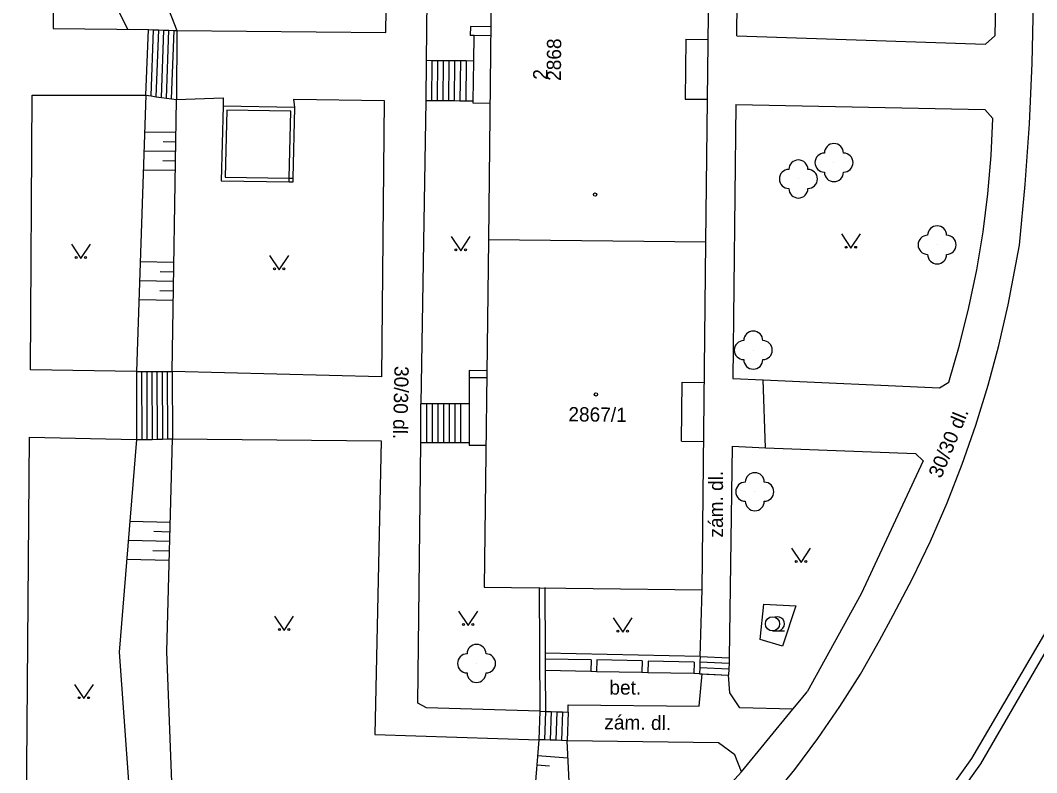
# Model space of a CAD drawing. Extents: x -584400 to -581602, y -1210894 to -1208793.
# Drawn here: x -583030.7 to -582977.3, y -1210486.7 to -1210447.2 of the extents above; entities that cross this region are included whole.
import ezdxf

# ---------------------------------------------------------------- set-up
doc = ezdxf.new("R2010")
doc.units = 0
for name, color, linetype in [('BUDOVY_MĚŘ', 7, 'Continuous'), ('POMOC_POPIS', 7, 'Continuous'), ('ROZHRANÍ_PLOCH', 7, 'Continuous'), ('VÝŠKOPIS', 7, 'Continuous'), ('ZELEŇ', 7, 'Continuous'), ('ZN_BUDOV', 7, 'Continuous'), ('ZN_KULTUR', 7, 'Continuous'), ('Č_POPIS_EVID', 7, 'Continuous'), ('Č_POPIS_ORIENT', 7, 'Continuous')]:
    doc.layers.add(name, color=color, linetype=linetype)

msp = doc.modelspace()

# ---------------------------------------------------------------- linework, layer by layer
at = {"layer": 'BUDOVY_MĚŘ'}
for points in [[(-583005.88, -1210440.69), (-583006.07, -1210458.68)], [(-582994.65, -1210458.81), (-582994.45, -1210440.82)], [(-583006.07, -1210458.68), (-583006.3, -1210476.93), (-582994.85, -1210477.07), (-582994.65, -1210458.81)], [(-582994.65, -1210458.81), (-583006.07, -1210458.68)]]:
    msp.add_lwpolyline(points, dxfattribs=at)
at = {"layer": 'ROZHRANÍ_PLOCH'}
for points in [[(-583022.44, -1210447.69), (-583011.47, -1210447.79), (-583011.29, -1210435.68), (-583011.23, -1210413.8), (-583028.62, -1210413.77), (-583028.91, -1210443.81)], [(-583009.18, -1210433.35), (-583009.35, -1210449.27)], [(-582993.03, -1210447.97), (-582992.88, -1210433.59), (-582981.51, -1210433.85), (-582980.99, -1210434.19), (-582980.53, -1210436.01), (-582980.15, -1210437.85), (-582979.85, -1210439.7), (-582979.63, -1210441.56), (-582979.49, -1210443.43), (-582979.42, -1210445.31), (-582979.47, -1210447.97)], [(-583028.91, -1210443.81), (-583028.95, -1210447.59), (-583023.94, -1210447.64)], [(-582991.26, -1210488.08), (-582989.98, -1210486.51), (-582988.77, -1210484.88), (-582987.62, -1210483.21), (-582986.53, -1210481.5), (-582985.52, -1210479.74), (-582984.81, -1210478.41), (-582983.8, -1210476.48), (-582982.85, -1210474.51), (-582981.98, -1210472.51), (-582981.19, -1210470.48), (-582980.46, -1210468.42), (-582979.82, -1210466.33), (-582979.25, -1210464.23), (-582978.76, -1210462.1), (-582978.18, -1210458.97), (-582977.87, -1210455.78), (-582977.65, -1210452.6), (-582977.5, -1210449.41), (-582977.43, -1210446.23)], [(-582994.96, -1210503.31), (-582995.24, -1210502.72), (-582989.47, -1210497.01), (-582984.79, -1210491.69), (-582980.68, -1210485.94), (-582976.77, -1210479.26), (-582974.08, -1210472.67), (-582971.69, -1210464.31), (-582970.39, -1210456.48), (-582969.87, -1210447.15), (-582969.4, -1210447.87)], [(-583024.07, -1210451.09), (-583023.94, -1210447.64)], [(-583023.94, -1210447.64), (-583023.67, -1210447.65)], [(-583023.8, -1210451.13), (-583023.67, -1210447.65)], [(-583023.67, -1210447.65), (-583023.4, -1210447.66)], [(-583023.53, -1210451.17), (-583023.4, -1210447.66)], [(-583023.4, -1210447.66), (-583023.13, -1210447.67)], [(-583023.26, -1210451.21), (-583023.13, -1210447.67)], [(-583023.13, -1210447.67), (-583022.86, -1210447.68)], [(-583022.99, -1210451.24), (-583022.86, -1210447.68)], [(-583022.86, -1210447.68), (-583022.59, -1210447.69)], [(-583022.73, -1210451.28), (-583022.59, -1210447.69)], [(-583022.59, -1210447.69), (-583022.44, -1210447.69)], [(-583022.44, -1210447.69), (-583022.47, -1210451.31)], [(-583005.95, -1210447.49), (-583007.02, -1210447.48), (-583007.03, -1210447.96)], [(-583006.83, -1210447.96), (-583007.03, -1210447.96)], [(-583006.85, -1210449.3), (-583006.83, -1210447.96)], [(-583005.96, -1210447.97), (-583006.83, -1210447.96)], [(-582995.7, -1210448.15), (-582995.73, -1210451.29), (-582994.56, -1210451.3)], [(-582995.7, -1210448.15), (-582994.53, -1210448.16)], [(-582969.4, -1210447.87), (-582969.86, -1210456.52), (-582971.17, -1210464.44), (-582973.64, -1210472.89), (-582976.31, -1210479.47), (-582980.23, -1210486.22), (-582984.31, -1210491.94), (-582989.16, -1210497.38), (-582994.96, -1210503.31)], [(-582993.03, -1210447.97), (-582979.95, -1210448.4), (-582979.47, -1210447.97)], [(-583009.35, -1210449.27), (-583009.37, -1210451.38)], [(-583009.05, -1210449.28), (-583009.35, -1210449.27)], [(-583009.05, -1210449.28), (-583009.07, -1210451.38)], [(-583008.75, -1210449.28), (-583009.05, -1210449.28)], [(-583008.75, -1210449.28), (-583008.77, -1210451.38)], [(-583008.45, -1210449.28), (-583008.75, -1210449.28)], [(-583008.45, -1210449.28), (-583008.47, -1210451.38)], [(-583008.15, -1210449.28), (-583008.45, -1210449.28)], [(-583008.15, -1210449.28), (-583008.17, -1210451.39)], [(-583007.85, -1210449.28), (-583008.15, -1210449.28)], [(-583007.85, -1210449.28), (-583007.87, -1210451.39)], [(-583007.55, -1210449.29), (-583007.85, -1210449.28)], [(-583007.55, -1210449.29), (-583007.57, -1210451.4)], [(-583007.25, -1210449.29), (-583007.55, -1210449.29)], [(-583007.25, -1210449.29), (-583007.27, -1210451.4)], [(-583006.85, -1210449.3), (-583007.25, -1210449.29)], [(-583006.87, -1210451.41), (-583006.85, -1210449.3)], [(-583024.57, -1210465.61), (-583030.14, -1210465.51), (-583030.04, -1210451.08), (-583024.07, -1210451.09)], [(-583024.07, -1210451.09), (-583023.8, -1210451.13)], [(-583023.8, -1210451.13), (-583023.53, -1210451.17)], [(-583023.53, -1210451.17), (-583023.26, -1210451.21)], [(-583023.26, -1210451.21), (-583022.99, -1210451.24)], [(-583022.99, -1210451.24), (-583022.73, -1210451.28)], [(-583022.73, -1210451.28), (-583022.47, -1210451.31)], [(-583016.25, -1210451.73), (-583016.3, -1210451.29), (-583011.55, -1210451.36), (-583011.7, -1210465.88), (-583022.69, -1210465.6)], [(-583022.47, -1210451.31), (-583020.01, -1210451.23), (-583020.02, -1210451.67)], [(-583009.37, -1210451.38), (-583009.62, -1210467.3)], [(-583009.07, -1210451.38), (-583009.37, -1210451.38)], [(-583008.77, -1210451.38), (-583009.07, -1210451.38)], [(-583008.47, -1210451.38), (-583008.77, -1210451.38)], [(-583008.17, -1210451.39), (-583008.47, -1210451.38)], [(-583007.87, -1210451.39), (-583008.17, -1210451.39)], [(-583007.57, -1210451.4), (-583007.87, -1210451.39)], [(-583007.27, -1210451.4), (-583007.57, -1210451.4)], [(-583006.87, -1210451.41), (-583007.27, -1210451.4)], [(-583006, -1210451.52), (-583006.87, -1210451.51), (-583006.87, -1210451.41)], [(-583016.34, -1210455.44), (-583016.25, -1210451.73), (-583020.02, -1210451.67), (-583020.11, -1210455.59), (-583016.54, -1210455.64)], [(-583016.54, -1210455.44), (-583016.45, -1210451.93), (-583019.82, -1210451.88), (-583019.91, -1210455.39), (-583016.54, -1210455.44)], [(-582993.07, -1210451.57), (-582993.23, -1210465.97), (-582991.64, -1210466.05)], [(-582993.07, -1210451.57), (-582980, -1210451.84), (-582979.57, -1210452.31)], [(-582991.64, -1210466.05), (-582982.37, -1210466.47), (-582981.88, -1210466.16), (-582981.32, -1210464.22), (-582980.83, -1210462.25), (-582980.42, -1210460.27), (-582980.09, -1210458.27), (-582979.83, -1210456.27), (-582979.66, -1210454.25), (-582979.57, -1210452.31)], [(-583016.54, -1210455.64), (-583016.34, -1210455.64), (-583016.34, -1210455.44)], [(-583016.54, -1210455.44), (-583016.34, -1210455.44)], [(-583016.54, -1210455.64), (-583016.54, -1210455.44)], [(-583024.57, -1210465.61), (-583024.56, -1210469.18)], [(-583024.57, -1210465.61), (-583024.3, -1210465.61)], [(-583024.3, -1210465.61), (-583024.29, -1210469.18)], [(-583024.3, -1210465.61), (-583024.03, -1210465.61)], [(-583024.03, -1210465.61), (-583024.02, -1210469.17)], [(-583024.03, -1210465.61), (-583023.76, -1210465.61)], [(-583023.76, -1210465.61), (-583023.75, -1210469.17)], [(-583023.76, -1210465.61), (-583023.49, -1210465.61)], [(-583023.49, -1210465.61), (-583023.48, -1210469.16)], [(-583023.49, -1210465.61), (-583023.22, -1210465.61)], [(-583023.22, -1210465.61), (-583022.95, -1210465.6)], [(-583023.22, -1210465.61), (-583023.2, -1210469.16)], [(-583022.95, -1210465.6), (-583022.94, -1210469.15)], [(-583022.95, -1210465.6), (-583022.69, -1210465.6)], [(-583022.69, -1210465.6), (-583022.68, -1210469.15)], [(-583006.16, -1210465.57), (-583007.09, -1210465.56), (-583007.09, -1210465.93)], [(-583006.16, -1210465.94), (-583007.09, -1210465.93)], [(-583007.09, -1210465.93), (-583007.09, -1210467.3)], [(-582995.93, -1210469.26), (-582995.9, -1210466.17), (-582994.73, -1210466.18)], [(-582991.52, -1210469.61), (-582991.64, -1210466.05)], [(-583009.62, -1210469.35), (-583009.62, -1210467.3)], [(-583009.32, -1210467.3), (-583009.62, -1210467.3)], [(-583009.32, -1210469.35), (-583009.32, -1210467.3)], [(-583009.02, -1210467.3), (-583009.32, -1210467.3)], [(-583009.02, -1210469.35), (-583009.02, -1210467.3)], [(-583008.72, -1210467.3), (-583009.02, -1210467.3)], [(-583008.72, -1210469.35), (-583008.72, -1210467.3)], [(-583008.42, -1210467.3), (-583008.72, -1210467.3)], [(-583008.42, -1210469.35), (-583008.42, -1210467.3)], [(-583008.12, -1210467.3), (-583008.42, -1210467.3)], [(-583008.12, -1210469.35), (-583008.12, -1210467.3)], [(-583007.82, -1210467.3), (-583008.12, -1210467.3)], [(-583007.82, -1210469.35), (-583007.82, -1210467.3)], [(-583007.52, -1210467.3), (-583007.82, -1210467.3)], [(-583007.09, -1210467.3), (-583007.52, -1210467.3)], [(-583007.52, -1210469.35), (-583007.52, -1210467.3)], [(-583007.09, -1210467.3), (-583007.09, -1210469.35)], [(-583030.67, -1210505.6), (-583030.37, -1210490.67), (-583030.19, -1210469.05), (-583024.56, -1210469.18)], [(-583024.56, -1210469.18), (-583024.29, -1210469.18)], [(-583024.29, -1210469.18), (-583024.02, -1210469.17)], [(-583024.02, -1210469.17), (-583023.75, -1210469.17)], [(-583023.75, -1210469.17), (-583023.48, -1210469.16)], [(-583023.48, -1210469.16), (-583023.2, -1210469.16)], [(-583023.2, -1210469.16), (-583022.94, -1210469.15)], [(-583022.94, -1210469.15), (-583022.68, -1210469.15)], [(-583022.68, -1210469.15), (-583011.71, -1210469.25), (-583012.04, -1210484.68), (-583003.43, -1210484.95)], [(-583003.38, -1210483.45), (-583009.33, -1210483.27), (-583009.78, -1210483.03), (-583009.62, -1210469.35)], [(-583009.32, -1210469.35), (-583009.62, -1210469.35)], [(-583009.02, -1210469.35), (-583009.32, -1210469.35)], [(-583008.72, -1210469.35), (-583009.02, -1210469.35)], [(-583008.42, -1210469.35), (-583008.72, -1210469.35)], [(-583008.12, -1210469.35), (-583008.42, -1210469.35)], [(-583007.82, -1210469.35), (-583008.12, -1210469.35)], [(-583007.52, -1210469.35), (-583007.82, -1210469.35)], [(-583007.09, -1210469.35), (-583007.52, -1210469.35)], [(-583007.09, -1210469.35), (-583007.09, -1210469.49)], [(-583006.21, -1210469.5), (-583007.09, -1210469.49)], [(-582995.93, -1210469.26), (-582994.76, -1210469.28)], [(-582993.27, -1210469.53), (-582993.42, -1210480.64)], [(-582993.27, -1210469.53), (-582991.52, -1210469.61)], [(-582991.52, -1210469.61), (-582983.64, -1210469.92), (-582983.23, -1210470.3), (-582986.49, -1210477.28), (-582989.32, -1210482.43)], [(-583003.41, -1210476.96), (-583003.38, -1210483.45)], [(-583003.11, -1210476.96), (-583003.09, -1210480.41)], [(-582994.95, -1210480.57), (-582994.85, -1210477.07)], [(-582994.95, -1210480.57), (-583003.09, -1210480.41)], [(-583003.09, -1210480.41), (-583003.09, -1210480.71)], [(-583000.68, -1210480.76), (-583003.09, -1210480.71)], [(-583003.09, -1210480.71), (-583003.09, -1210481.32)], [(-583000.68, -1210480.76), (-583000.69, -1210481.37)], [(-582997.99, -1210480.81), (-583000.38, -1210480.76), (-583000.39, -1210481.38)], [(-582997.99, -1210480.81), (-582998.01, -1210481.42)], [(-582994.95, -1210480.57), (-582994.96, -1210480.85)], [(-582994.95, -1210480.57), (-582993.42, -1210480.64)], [(-582993.42, -1210480.64), (-582993.43, -1210480.92)], [(-583000.69, -1210481.37), (-583003.09, -1210481.32)], [(-583003.09, -1210481.32), (-583003.08, -1210483.46)], [(-582995.26, -1210480.87), (-582997.69, -1210480.82), (-582997.7, -1210481.43)], [(-582995.26, -1210480.87), (-582995.29, -1210481.47)], [(-582994.97, -1210481.16), (-582994.99, -1210481.48)], [(-582994.96, -1210480.85), (-582994.97, -1210481.16)], [(-582994.97, -1210481.16), (-582993.44, -1210481.23)], [(-582994.96, -1210480.85), (-582993.43, -1210480.92)], [(-582993.44, -1210481.23), (-582993.46, -1210481.55)], [(-582993.43, -1210480.92), (-582993.44, -1210481.23)], [(-583001.89, -1210483.5), (-583001.88, -1210483.12), (-582995, -1210483.19), (-582994.84, -1210481.49)], [(-583000.39, -1210481.38), (-583000.69, -1210481.37)], [(-582998.01, -1210481.42), (-583000.39, -1210481.38)], [(-582997.7, -1210481.43), (-582998.01, -1210481.42)], [(-582995.29, -1210481.47), (-582997.7, -1210481.43)], [(-582994.99, -1210481.48), (-582995.29, -1210481.47)], [(-582994.99, -1210481.48), (-582993.46, -1210481.55)], [(-582994.99, -1210481.48), (-582994.84, -1210481.49)], [(-582994.84, -1210481.49), (-582993.46, -1210481.55)], [(-582990.09, -1210483.34), (-582992.87, -1210483.28), (-582993.4, -1210482.48), (-582993.46, -1210481.55)], [(-582990.09, -1210483.34), (-582989.63, -1210482.8), (-582989.32, -1210482.43)], [(-583003.38, -1210483.45), (-583003.43, -1210484.95)], [(-583003.38, -1210483.45), (-583003.08, -1210483.46)], [(-583003.08, -1210483.46), (-583003.13, -1210484.96)], [(-583003.08, -1210483.46), (-583002.78, -1210483.47)], [(-583002.78, -1210483.47), (-583002.83, -1210484.97)], [(-583002.78, -1210483.47), (-583002.48, -1210483.48)], [(-583002.48, -1210483.48), (-583002.53, -1210484.98)], [(-583002.48, -1210483.48), (-583002.18, -1210483.49)], [(-582992.77, -1210486.63), (-582990.09, -1210483.34)], [(-583002.18, -1210483.49), (-583002.23, -1210484.99)], [(-583002.18, -1210483.49), (-583001.89, -1210483.5), (-583001.94, -1210485)], [(-583003.13, -1210484.96), (-583003.43, -1210484.95)], [(-583002.83, -1210484.97), (-583003.13, -1210484.96)], [(-583002.53, -1210484.98), (-583002.83, -1210484.97)], [(-583002.23, -1210484.99), (-583002.53, -1210484.98)], [(-583001.94, -1210485), (-583002.23, -1210484.99)], [(-582992.77, -1210486.63), (-582993.13, -1210485.74), (-582993.98, -1210485.11), (-583001.94, -1210485)], [(-582992.77, -1210486.63), (-582994.2, -1210488.19), (-582996.13, -1210490.16), (-582997.9, -1210491.87), (-582999.73, -1210493.53), (-583001.62, -1210495.13), (-583003.55, -1210496.67), (-583005.53, -1210498.14), (-583007.82, -1210499.72)]]:
    msp.add_lwpolyline(points, dxfattribs=at)
at = {"layer": 'VÝŠKOPIS'}
for points in [[(-583028.78, -1210431.43), (-583022.44, -1210447.69)], [(-583028.87, -1210439.94), (-583025.03, -1210447.63)], [(-583024.07, -1210451.09), (-583024.57, -1210465.61)], [(-583022.69, -1210465.6), (-583022.47, -1210451.31)], [(-583024.14, -1210453.01), (-583022.5, -1210453.03)], [(-583023.17, -1210453.52), (-583022.51, -1210453.53)], [(-583024.17, -1210454.01), (-583022.51, -1210454.03)], [(-583023.19, -1210454.52), (-583022.52, -1210454.53)], [(-583024.2, -1210455.01), (-583022.53, -1210455.03)], [(-583024.37, -1210459.83), (-583022.6, -1210459.86)], [(-583023.32, -1210460.35), (-583022.61, -1210460.36)], [(-583024.4, -1210460.83), (-583022.62, -1210460.86)], [(-583023.34, -1210461.35), (-583022.62, -1210461.36)], [(-583024.44, -1210461.83), (-583022.63, -1210461.86)], [(-583024.56, -1210469.18), (-583025.47, -1210480.35), (-583024.34, -1210496.12), (-583021.8, -1210497.73), (-583003.94, -1210490.18), (-583001.77, -1210488.58), (-583001.94, -1210485)], [(-583003.43, -1210484.95), (-583003.65, -1210487.8), (-583005.72, -1210488.23), (-583020.35, -1210495.16), (-583022.44, -1210494.02), (-583022.97, -1210480.31), (-583022.68, -1210469.15)], [(-583024.91, -1210473.47), (-583022.79, -1210473.52)], [(-583023.66, -1210474), (-583022.81, -1210474.02)], [(-583024.99, -1210474.47), (-583022.82, -1210474.52)], [(-583025.07, -1210475.46), (-583022.85, -1210475.52)], [(-583023.71, -1210475), (-583022.83, -1210475.02)], [(-583001.9, -1210485.91), (-583003.5, -1210485.79)], [(-583002.87, -1210486.34), (-583003.54, -1210486.29)]]:
    msp.add_lwpolyline(points, dxfattribs=at)
at = {"layer": 'ZELEŇ'}
msp.add_lwpolyline([(-582991.8, -1210479.69), (-582991.6, -1210477.83), (-582989.92, -1210477.92), (-582990.63, -1210480.04), (-582991.8, -1210479.69)], dxfattribs=at)
for centre in [(-582987.92, -1210454.63), (-582989.79, -1210455.49), (-582982.5, -1210458.95), (-582992.16, -1210464.48), (-582992.08, -1210471.92), (-583006.7, -1210480.94)]:
    msp.add_circle(centre, 0.0005, dxfattribs=at)
for centre, start, end in [((-582987.92, -1210454.13), 360, 180), ((-582989.79, -1210454.99), 360, 180), ((-582988.42, -1210454.63), 90, 270), ((-582987.42, -1210454.63), 270, 90), ((-582990.29, -1210455.49), 90, 270), ((-582989.29, -1210455.49), 270, 90), ((-582987.92, -1210455.13), 180, 360), ((-582989.79, -1210455.99), 180, 360), ((-582982.5, -1210458.45), 0, 180), ((-582983, -1210458.95), 90, 270), ((-582982, -1210458.95), 270, 90), ((-582982.5, -1210459.45), 180, 360), ((-582992.16, -1210463.98), 0, 180), ((-582992.66, -1210464.48), 90, 270), ((-582991.66, -1210464.48), 270, 90), ((-582992.16, -1210464.98), 180, 360), ((-582992.08, -1210471.42), 0, 180), ((-582992.58, -1210471.92), 90, 270), ((-582991.58, -1210471.92), 270, 90), ((-582992.08, -1210472.42), 180, 360), ((-583006.7, -1210480.44), 0, 180), ((-583007.2, -1210480.94), 90, 270), ((-583006.2, -1210480.94), 270, 90), ((-583006.7, -1210481.44), 180, 360)]:
    msp.add_arc(centre, 0.5, start, end, dxfattribs=at)
at = {"layer": 'ZN_BUDOV'}
for centre in [(-583000.47, -1210456.31), (-583000.43, -1210466.81)]:
    msp.add_circle(centre, 0.0875, dxfattribs=at)
at = {"layer": 'ZN_KULTUR'}
msp.add_line((-582991.15, -1210479.235), (-582990.525, -1210479.235), dxfattribs=at)
for points in [[(-582987.53, -1210458.38), (-582987.03, -1210459.13), (-582986.53, -1210458.38)], [(-583008.03, -1210458.51), (-583007.53, -1210459.26), (-583007.03, -1210458.51)], [(-583027.99, -1210458.92), (-583027.49, -1210459.67), (-583026.99, -1210458.92)], [(-583017.57, -1210459.51), (-583017.07, -1210460.26), (-583016.57, -1210459.51)], [(-582990.15, -1210474.89), (-582989.65, -1210475.64), (-582989.15, -1210474.89)], [(-583017.31, -1210478.46), (-583016.81, -1210479.21), (-583016.31, -1210478.46)], [(-583007.64, -1210478.2), (-583007.14, -1210478.95), (-583006.64, -1210478.2)], [(-582999.52, -1210478.55), (-582999.02, -1210479.3), (-582998.52, -1210478.55)], [(-583027.83, -1210482.04), (-583027.33, -1210482.79), (-583026.83, -1210482.04)]]:
    msp.add_lwpolyline(points, dxfattribs=at)
for centre, radius in [((-583007.78, -1210459.21), 0.05), ((-583007.28, -1210459.21), 0.05), ((-582987.28, -1210459.08), 0.05), ((-582986.78, -1210459.08), 0.05), ((-583027.74, -1210459.62), 0.05), ((-583027.24, -1210459.62), 0.05), ((-583017.32, -1210460.21), 0.05), ((-583016.82, -1210460.21), 0.05), ((-582989.9, -1210475.59), 0.05), ((-582989.4, -1210475.59), 0.05), ((-582991.15, -1210478.86), 0.375), ((-583017.06, -1210479.16), 0.05), ((-583016.56, -1210479.16), 0.05), ((-583007.39, -1210478.9), 0.05), ((-583006.89, -1210478.9), 0.05), ((-582999.27, -1210479.25), 0.05), ((-582998.77, -1210479.25), 0.05), ((-583027.58, -1210482.74), 0.05), ((-583027.08, -1210482.74), 0.05)]:
    msp.add_circle(centre, radius, dxfattribs=at)
msp.add_arc((-582990.9, -1210478.86), 0.375, 249.4944, 109.0474, dxfattribs=at)

# ---------------------------------------------------------------- texts
at = {"layer": 'POMOC_POPIS'}
for s, rotation, p in [('30/30 dl.', 268.7748, (-583011.01, -1210465.31)), ('30/30 dl.', 67.6134, (-582982.29, -1210471.26)), ('zám. dl.', 90, (-582993.75, -1210474.33)), ('zám. dl.', 359.2083, (-582999.99, -1210484.4))]:
    msp.add_text(s, height=0.75, rotation=rotation, dxfattribs=at).set_placement(p)
msp.add_text('bet.', height=0.75, dxfattribs=at).set_placement((-582999.72, -1210482.58))
at = {"layer": 'Č_POPIS_EVID'}
for s, p in [('2868', (-583002.27, -1210450.34)), ('2', (-583002.98, -1210450.28))]:
    msp.add_text(s, height=0.75, rotation=89.414, dxfattribs=at).set_placement(p)
at = {"layer": 'Č_POPIS_ORIENT'}
msp.add_text('2867/1', height=0.75, rotation=359.29, dxfattribs=at).set_placement((-583001.88, -1210468.22))

doc.saveas('drawing.dxf')
